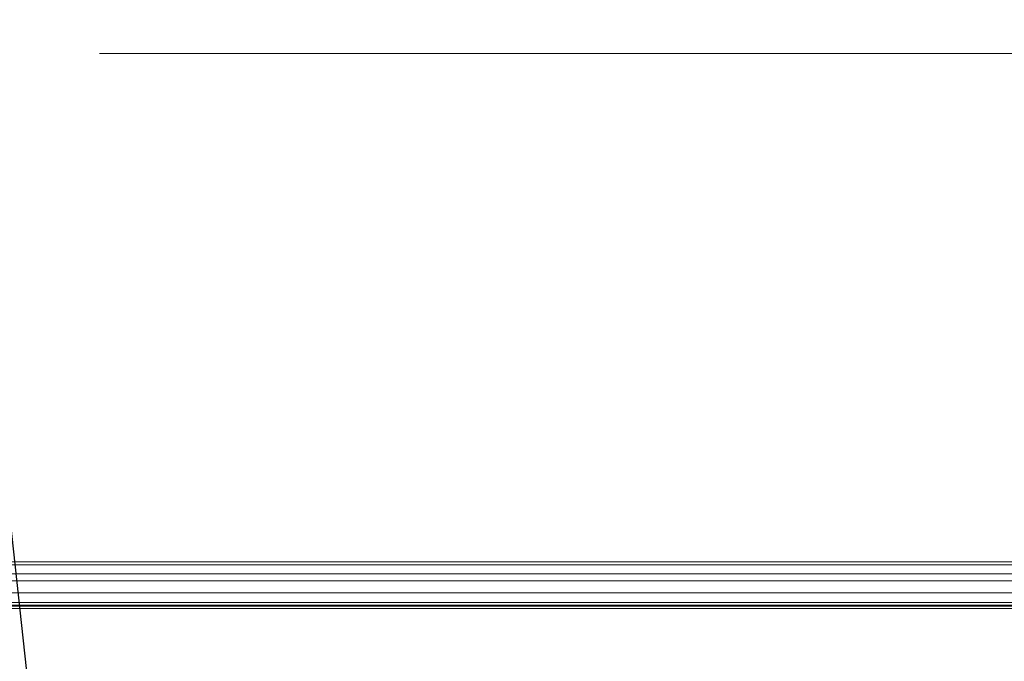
# Model space of a CAD drawing. Header units: millimetres. Extents: x 0 to 1118, y 0 to 864.
# Tile 304 of 390: x 897 to 946, y 452 to 485. Entities that reach past the tile are written whole.
import ezdxf

# ---------------------------------------------------------------- set-up
doc = ezdxf.new("R2010")
doc.units = ezdxf.units.MM
doc.styles.add('SLDTEXTSTYLE0', font='TXT', dxfattribs={"width": 0.605})
doc.dimstyles.new('SLDDIMSTYLE1', dxfattribs={"dimtxt": 3.175, "dimasz": 3.302, "dimexe": 0, "dimexo": 0.0625, "dimgap": 0.79375, "dimtad": 0, "dimtih": 1, "dimtoh": 1, "dimdec": 1, "dimlfac": 4, "dimrnd": 1e-09, "dimzin": 4, "dimdsep": 46, "dimtxsty": 'SLDTEXTSTYLE0', "dimsah": 1, "dimcen": 0.09, "dimadec": 0, "dimazin": 1, "dimtfac": 1, "dimtofl": 0, "dimtmove": 0, "dimatfit": 3, "dimfxl": 1, "dimfrac": 2, "dimtolj": 1, "dimtzin": 12, "dimarcsym": 0})
doc.dimstyles.new('SLDDIMSTYLE3', dxfattribs={"dimtxt": 0.18, "dimasz": 3.302, "dimexe": 0, "dimexo": 0.0625, "dimgap": 0, "dimtad": 0, "dimtih": 1, "dimtoh": 1, "dimdec": 0, "dimrnd": 1e-09, "dimzin": 0, "dimdsep": 46, "dimtxsty": 'Standard', "dimsah": 1, "dimcen": 0.09, "dimadec": 0, "dimazin": 0, "dimtfac": 3.302, "dimtdec": 0, "dimtofl": 0, "dimtmove": 0, "dimatfit": 3, "dimfxl": 1, "dimfrac": 2, "dimtolj": 1, "dimtzin": 0, "dimarcsym": 0})

# ---------------------------------------------------------------- blocks, each defined once
blk = doc.blocks.new('_D_21')
at = {"color": 7, "linetype": 'Continuous', "lineweight": 0}
for p, q in [((775.544, 455.364), (775.544, 484.699)), ((1014.794, 457.981), (1014.794, 484.699)), ((775.544, 483.099), (889.712, 483.099)), ((1014.794, 483.099), (900.626, 483.099))]:
    blk.add_line(p, q, dxfattribs=at)
for points in [[(775.544, 483.099), (778.846, 482.591), (778.846, 483.607)], [(1014.794, 483.099), (1011.492, 483.607), (1011.492, 482.591)]]:
    blk.add_solid(points, dxfattribs=at)
at = {"color": 7, "linetype": 'Continuous', "lineweight": 0, "insert": (889.712, 484.755), "char_height": 3.175, "attachment_point": 1, "style": 'SLDTEXTSTYLE0'}
blk.add_mtext('957.0', dxfattribs=at)

msp = doc.modelspace()

# ---------------------------------------------------------------- linework, layer by layer
at = {"color": 7, "linetype": 'Continuous', "lineweight": 15}
for p, q in [((1002.6319, 457.3386), (798.4569, 457.3386)), ((1002.6319, 455.2761), (798.4569, 455.2761)), ((797.6743, 455.1208), (1003.4144, 455.1208))]:
    msp.add_line(p, q, dxfattribs=at)
at = {"color": 9, "linetype": 'Continuous', "lineweight": 0}
for p, q in [((1002.6319, 457.1922), (798.4569, 457.1922)), ((1002.6319, 456.7351), (798.4569, 456.7351)), ((1002.6319, 456.3815), (798.4569, 456.3815)), ((1002.6319, 455.7761), (798.4569, 455.7761)), ((797.6815, 455.1033), (1003.4072, 455.1033)), ((1003.4072, 454.9783), (797.6815, 454.9783)), ((1002.6319, 455.1511), (798.4569, 455.1511))]:
    msp.add_line(p, q, dxfattribs=at)

# ---------------------------------------------------------------- dimensions: what is measured, and where the dimension line sits
at = {"color": 7, "linetype": 'Continuous', "lineweight": 0}
dim = msp.add_linear_dim(base=(1014.7944, 483.099), p1=(775.5444, 460.2118), p2=(1014.7944, 456.3815), dimstyle='SLDDIMSTYLE1', dxfattribs=at)
dim.commit()
dim.dimension.update_dxf_attribs({"geometry": '_D_21', "text_midpoint": (895.1694, 483.099), "dimtype": 160})

# ---------------------------------------------------------------- leaders
msp.add_leader([(900.3211, 420.8672), (894.7959, 471.4671), (888.444, 471.4671)], dimstyle='SLDDIMSTYLE3', dxfattribs=at)

doc.saveas('drawing.dxf')
